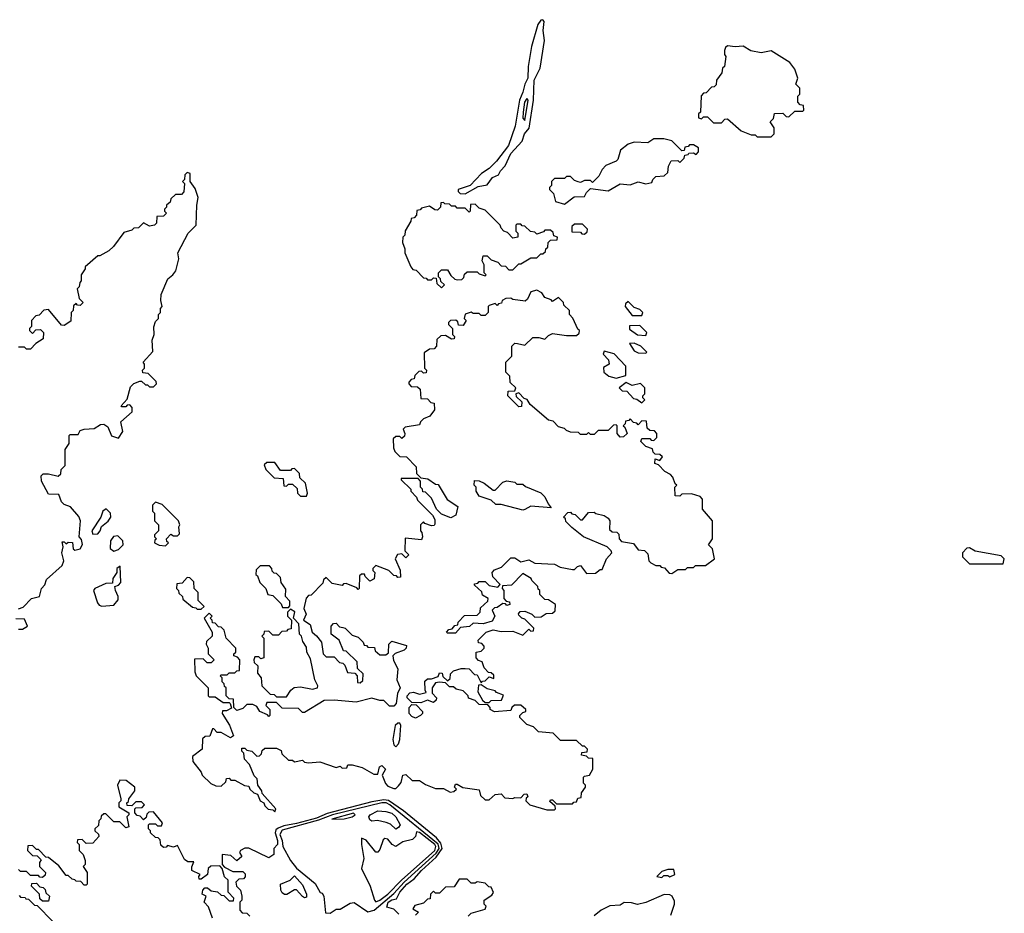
# Model space of a CAD drawing. Extents: x 2769579 to 2883812, y 684207 to 828660.
# Tile 279 of 505: x 2805201 to 2810160, y 792289 to 796790. Entities that reach past the tile are written whole.
import ezdxf

# ---------------------------------------------------------------- set-up
doc = ezdxf.new("R2010")
doc.units = 0

msp = doc.modelspace()

# ---------------------------------------------------------------- linework, layer by layer
at = {"layer": '0CON02XD'}
for points in [[(2807445, 795912.5), (2807510, 795950), (2807555, 795957.5), (2807582.5, 795995), (2807611.7, 796008.3), (2807621.7, 796028.3), (2807646, 796054), (2807674.2, 796115.8), (2807731.7, 796178.3), (2807744, 796215), (2807767.1, 796242.9), (2807787.8, 796385), (2807792.5, 796485), (2807822.5, 796545), (2807844.4, 796685), (2807838, 796735), (2807841.7, 796781.7), (2807835, 796790), (2807825, 796787.5), (2807811.2, 796765), (2807777.8, 796655), (2807761.4, 796555), (2807760, 796495), (2807744.2, 796465), (2807735.6, 796425), (2807718.1, 796385), (2807695.7, 796254.3), (2807662.9, 796157.1), (2807602.7, 796077.3), (2807565, 796040), (2807527.5, 796015), (2807470, 795955), (2807410, 795935), (2807410, 795925), (2807420, 795915), (2807445, 795912.5)], [(2808985, 796200), (2809000, 796215), (2809000, 796245), (2808980, 796275), (2808998.3, 796291.7), (2809001.7, 796318.3), (2809045, 796320), (2809061.7, 796301.7), (2809075, 796300), (2809105, 796330), (2809145, 796330), (2809150, 796335), (2809148.3, 796358.3), (2809131.7, 796361.7), (2809120, 796375), (2809120, 796405), (2809130, 796415), (2809130, 796445), (2809110, 796465), (2809120, 796495), (2809105, 796540), (2809080, 796575), (2808985, 796633.3), (2808935, 796623.3), (2808883, 796633), (2808845, 796656.7), (2808805, 796652.5), (2808765, 796657.5), (2808755, 796650), (2808750, 796635), (2808750, 796615), (2808757.5, 796605), (2808750, 796555), (2808740, 796545), (2808737, 796523), (2808710, 796485), (2808708.3, 796461.7), (2808698.3, 796451.7), (2808685, 796450), (2808658.3, 796421.7), (2808645, 796420), (2808633, 796407), (2808630, 796325), (2808620, 796315), (2808620, 796295), (2808635, 796290), (2808645, 796300), (2808665, 796300), (2808695, 796270), (2808735, 796270), (2808751.7, 796288.3), (2808765, 796290), (2808835, 796230), (2808885, 796210), (2808905, 796210), (2808915, 796200), (2808985, 796200)], [(2807745, 796282.5), (2807762.5, 796385), (2807755, 796392.5), (2807744, 796375), (2807736.7, 796325), (2807734.1, 796294.1), (2807745, 796282.5)], [(2807945, 795860), (2807993, 795897), (2808045, 795900), (2808055, 795920), (2808075, 795940), (2808165, 795927.5), (2808225, 795962.5), (2808275, 795957.5), (2808315, 795972.5), (2808355, 795962.5), (2808385, 795970), (2808390, 795985), (2808405, 796000), (2808447, 796003), (2808465, 796020), (2808468.3, 796051.7), (2808481.7, 796078.3), (2808515, 796080), (2808525, 796070), (2808548.3, 796091.7), (2808551.7, 796108.3), (2808568.3, 796111.7), (2808571.7, 796118.3), (2808595, 796120), (2808608.3, 796111.7), (2808620, 796125), (2808620, 796145), (2808595, 796160), (2808575, 796160), (2808568.3, 796151.7), (2808551.7, 796148.3), (2808548.3, 796131.7), (2808535, 796130), (2808485, 796180), (2808445, 796190), (2808395, 796190), (2808365, 796170), (2808295, 796172.5), (2808265, 796163.3), (2808226.4, 796133.6), (2808214.2, 796085.8), (2808205, 796076.7), (2808152.5, 796055), (2808133.9, 796036.1), (2808118.3, 796001.7), (2808085, 795970), (2808075, 795980), (2808045, 795980), (2808025, 795970), (2808013, 795973), (2807995, 795980), (2807975, 796000), (2807955, 796000), (2807945, 795990), (2807895, 795990), (2807880, 795975), (2807880, 795955), (2807870, 795945), (2807870, 795935), (2807890, 795915), (2807900, 795875), (2807945, 795860)], [(2805195, 793822.5), (2805218.3, 793831.7), (2805260, 793875), (2805300, 793885), (2805310, 793925), (2805327, 793943), (2805335, 793970), (2805415, 794040), (2805423.3, 794065), (2805413.3, 794105), (2805420, 794135), (2805415, 794160), (2805425, 794160), (2805435, 794150), (2805445, 794157.5), (2805466.2, 794156.2), (2805470, 794125), (2805478.3, 794118.3), (2805505.8, 794124.2), (2805517, 794147), (2805511.7, 794171.7), (2805500, 794185), (2805506.7, 794265), (2805498.3, 794288.3), (2805456.4, 794336.4), (2805425, 794347.5), (2805410.7, 794360.7), (2805398.3, 794398.3), (2805345, 794400), (2805310, 794465), (2805308.3, 794491.7), (2805318.3, 794501.7), (2805345, 794502.5), (2805395, 794490), (2805408.3, 794501.7), (2805410, 794525), (2805430, 794545), (2805430, 794625), (2805450, 794655), (2805450, 794695), (2805455, 794700), (2805495, 794700), (2805505, 794720), (2805525, 794727.5), (2805575, 794730), (2805608.3, 794751.7), (2805625, 794752.5), (2805645, 794740), (2805663.3, 794693.3), (2805698.3, 794681.7), (2805720, 794715), (2805710, 794765), (2805767.5, 794815), (2805767, 794837), (2805755, 794850), (2805741.7, 794848.3), (2805735, 794840), (2805715, 794840), (2805712.5, 794845), (2805741.7, 794878.3), (2805759.3, 794940.7), (2805775, 794957.5), (2805805, 794970), (2805815, 794970), (2805835, 794950), (2805845, 794950), (2805855, 794940), (2805875, 794940), (2805890, 794955), (2805888.3, 794968.3), (2805848.3, 795008.3), (2805821.7, 795011.7), (2805820, 795025), (2805830, 795035), (2805830, 795055), (2805822.5, 795065), (2805871.7, 795118.3), (2805867.5, 795175), (2805877.5, 795205), (2805876.4, 795243.6), (2805885, 795270), (2805900, 795285), (2805900, 795305), (2805910, 795315), (2805910, 795335), (2805917.5, 795345), (2805911.2, 795375), (2805913.6, 795406.4), (2805947.5, 795485), (2805972.5, 795505), (2805986.7, 795525), (2806002.5, 795585), (2805997.5, 795615), (2806050, 795715), (2806090, 795755), (2806092.5, 795855), (2806100, 795895), (2806085, 795940), (2806060, 795975), (2806060, 796015), (2806045, 796020), (2806031.7, 796008.3), (2806030, 795985), (2806020, 795975), (2806030, 795965), (2806027, 795923), (2806015, 795910), (2805985, 795910), (2805961.7, 795888.3), (2805958.3, 795871.7), (2805940, 795855), (2805940, 795845), (2805930, 795835), (2805930, 795825), (2805940, 795815), (2805925, 795800), (2805891.7, 795798.3), (2805890, 795765), (2805880, 795755), (2805855, 795750), (2805825, 795767.5), (2805798.3, 795741.7), (2805775, 795740), (2805765, 795730), (2805725, 795717.5), (2805673, 795647), (2805650, 795625), (2805605, 795600), (2805595, 795600), (2805530, 795545), (2805530, 795535), (2805510, 795505), (2805510, 795475), (2805503, 795467), (2805500, 795445), (2805490, 795435), (2805500, 795385), (2805520, 795365), (2805505, 795350), (2805491.7, 795351.7), (2805485, 795360), (2805471.7, 795348.3), (2805470, 795325), (2805460, 795315), (2805458.3, 795271.7), (2805425, 795250), (2805411.7, 795251.7), (2805345, 795330), (2805323, 795327), (2805298.3, 795301.7), (2805281.7, 795298.3), (2805260, 795275), (2805260, 795245), (2805250, 795235), (2805250, 795225), (2805265, 795210), (2805281.7, 795228.3), (2805305, 795230), (2805320, 795215), (2805318.3, 795181.7), (2805281.7, 795158.3), (2805255, 795130), (2805235, 795130), (2805225, 795140), (2805195, 795140)], [(2807325, 795440), (2807340, 795455), (2807321.7, 795471.7), (2807320, 795485), (2807310, 795495), (2807310, 795515), (2807325, 795530), (2807355, 795530), (2807371.7, 795501.7), (2807393, 795483), (2807405, 795480), (2807428.3, 795481.7), (2807438.3, 795491.7), (2807441.7, 795508.3), (2807455, 795520), (2807505, 795520), (2807515, 795510), (2807545, 795500), (2807550, 795505), (2807540, 795515), (2807540, 795555), (2807530, 795575), (2807535, 795600), (2807555, 795600), (2807575, 795580), (2807608.3, 795568.3), (2807625, 795550), (2807648.3, 795548.3), (2807665, 795530), (2807685, 795530), (2807715, 795560), (2807725, 795560), (2807775, 795590), (2807805, 795590), (2807825, 795610), (2807835, 795610), (2807848.3, 795621.7), (2807850, 795635), (2807860, 795645), (2807861.7, 795668.3), (2807875, 795680), (2807908.3, 795681.7), (2807910, 795695), (2807891.7, 795701.7), (2807888.3, 795718.3), (2807875, 795730), (2807845, 795730), (2807838.3, 795721.7), (2807805, 795710), (2807795, 795720), (2807773, 795723), (2807745, 795750), (2807731.7, 795751.7), (2807725, 795760), (2807705, 795760), (2807700, 795755), (2807700, 795725), (2807710, 795715), (2807710, 795695), (2807685, 795690), (2807658.3, 795718.3), (2807640, 795725), (2807625, 795740), (2807620, 795755), (2807545, 795830), (2807515, 795840), (2807495, 795860), (2807471.7, 795858.3), (2807470, 795825), (2807465, 795820), (2807445, 795840), (2807405, 795840), (2807395, 795850), (2807375, 795850), (2807365, 795860), (2807341.7, 795861.7), (2807335, 795870), (2807321.7, 795868.3), (2807320, 795845), (2807305, 795830), (2807291.7, 795831.7), (2807265, 795850), (2807225, 795840), (2807218.3, 795831.7), (2807201.7, 795828.3), (2807200, 795805), (2807188.3, 795791.7), (2807171.7, 795788.3), (2807170, 795775), (2807143, 795727), (2807140, 795705), (2807130, 795695), (2807128.3, 795668.3), (2807140, 795635), (2807140, 795615), (2807170, 795545), (2807181.7, 795531.7), (2807198.3, 795528.3), (2807235, 795490), (2807248.3, 795488.3), (2807255, 795480), (2807275, 795480), (2807285, 795490), (2807298.3, 795488.3), (2807301.7, 795461.7), (2807325, 795440)], [(2808045, 795710), (2808058.3, 795721.7), (2808060, 795735), (2808035, 795760), (2807995, 795760), (2807981.7, 795748.3), (2807981.7, 795721.7), (2808025, 795720), (2808031.7, 795711.7), (2808045, 795710)], [(2807708.3, 795158.3), (2807745, 795150), (2807785, 795190), (2807815, 795190), (2807845, 795180), (2807865, 795200), (2807885, 795210), (2807955, 795200), (2808005, 795200), (2808018.3, 795211.7), (2808020, 795225), (2808011.7, 795231.7), (2807987, 795287), (2807970, 795305), (2807970, 795325), (2807941.7, 795351.7), (2807940, 795365), (2807915, 795390), (2807885, 795370), (2807878.3, 795378.3), (2807845, 795390), (2807830, 795415), (2807805, 795427.5), (2807775, 795420), (2807758.3, 795381.7), (2807747.5, 795372.5), (2807685, 795380), (2807675, 795387.5), (2807650, 795385), (2807630, 795375), (2807628.3, 795361.7), (2807611.7, 795358.3), (2807605, 795350), (2807595, 795360), (2807565, 795350), (2807560, 795345), (2807560, 795315), (2807545, 795300), (2807525, 795300), (2807515, 795310), (2807485, 795310), (2807475, 795317.5), (2807445, 795307.5), (2807440, 795285), (2807450, 795275), (2807435, 795250), (2807411.7, 795251.7), (2807408.3, 795268.3), (2807397, 795277), (2807370, 795275), (2807360, 795265), (2807360, 795255), (2807380, 795235), (2807380, 795205), (2807390, 795195), (2807388.3, 795181.7), (2807375, 795180), (2807345, 795200), (2807321.7, 795198.3), (2807301.7, 795178.3), (2807300, 795145), (2807288.3, 795131.7), (2807265, 795130), (2807238.3, 795111.7), (2807240, 795035), (2807250, 795025), (2807248.3, 795011.7), (2807235, 795010), (2807225, 795020), (2807211.7, 795018.3), (2807191.7, 794998.3), (2807188.3, 794981.7), (2807171.7, 794978.3), (2807160, 794965), (2807160, 794955), (2807171.7, 794941.7), (2807205, 794940), (2807218.3, 794928.3), (2807221.7, 794881.7), (2807255, 794880), (2807271.7, 794861.7), (2807288.3, 794858.3), (2807290, 794825), (2807266.4, 794793.6), (2807235, 794780), (2807220, 794765), (2807215, 794750), (2807143, 794737), (2807131.7, 794728.3), (2807140, 794705), (2807138.3, 794691.7), (2807125, 794680), (2807115, 794690), (2807095, 794690), (2807081.7, 794678.3), (2807083, 794633), (2807090, 794615), (2807115, 794590), (2807148.3, 794588.3), (2807198.3, 794538.3), (2807200, 794505), (2807221.7, 794481.7), (2807257, 794477), (2807295, 794450), (2807308.3, 794448.3), (2807353.6, 794373.6), (2807408.3, 794338.3), (2807397.5, 794295), (2807371.7, 794281.7), (2807325, 794300), (2807300, 794325), (2807275, 794380), (2807245, 794410), (2807231.7, 794411.7), (2807230, 794425), (2807220, 794435), (2807220, 794465), (2807208.3, 794478.3), (2807121.7, 794478.3), (2807121.7, 794471.7), (2807170, 794425), (2807170, 794415), (2807200, 794385), (2807205, 794370), (2807280, 794295), (2807291.7, 794271.7), (2807291.7, 794248.3), (2807288.3, 794241.7), (2807275, 794240), (2807241.7, 794251.7), (2807235, 794260), (2807220, 794245), (2807220, 794215), (2807227, 794207), (2807230, 794185), (2807225, 794170), (2807141.7, 794178.3), (2807140, 794115), (2807160, 794095), (2807145, 794080), (2807125, 794100), (2807103, 794097), (2807092.5, 794075), (2807117, 794017), (2807118.3, 793981.7), (2807105, 793980), (2807098.3, 793988.3), (2807085, 793990), (2807060, 794015), (2806995, 794040), (2806980, 794025), (2806980, 794015), (2806990, 794005), (2806986.7, 793973.3), (2806965, 793962.5), (2806940, 793985), (2806937, 793997), (2806922.5, 793997.5), (2806911.7, 793988.3), (2806910, 793925), (2806905, 793920), (2806898.3, 793928.3), (2806845, 793950), (2806831.7, 793948.3), (2806825, 793940), (2806775, 793950), (2806745, 793980), (2806731.7, 793968.3), (2806728.3, 793951.7), (2806668.3, 793891.7), (2806655, 793890), (2806643, 793877), (2806632.5, 793825), (2806644, 793795), (2806630, 793765), (2806663.9, 793743.9), (2806673.3, 793705), (2806696.4, 793686.4), (2806720, 793655), (2806730, 793595), (2806745, 793580), (2806785, 793580), (2806811.7, 793551.7), (2806828.3, 793548.3), (2806838.3, 793538.3), (2806851.7, 793501.7), (2806888.3, 793498.3), (2806900, 793485), (2806901.7, 793451.7), (2806915, 793450), (2806928.3, 793461.7), (2806930, 793495), (2806901.7, 793521.7), (2806900, 793555), (2806845, 793610), (2806831.7, 793611.7), (2806810, 793665), (2806770, 793695), (2806770, 793735), (2806781.7, 793748.3), (2806795, 793750), (2806811.7, 793731.7), (2806828.3, 793728.3), (2806840, 793725), (2806875, 793690), (2806905, 793680), (2806930, 793655), (2806935, 793640), (2806948.3, 793638.3), (2806955, 793630), (2806988.3, 793628.3), (2806991.7, 793611.7), (2807015, 793590), (2807045, 793590), (2807058.3, 793601.7), (2807060, 793645), (2807075, 793660), (2807148.3, 793638.3), (2807147.5, 793625), (2807136.7, 793615), (2807092.5, 793597.5), (2807080, 793585), (2807083, 793563), (2807105, 793520), (2807100, 793465), (2807116.7, 793425), (2807103.6, 793396.4), (2807096.7, 793345), (2807085, 793332.5), (2807063, 793333), (2807035, 793360), (2807015, 793360), (2806975, 793372.5), (2806895, 793352.5), (2806785, 793362.5), (2806735, 793360), (2806635, 793300), (2806625, 793300), (2806605, 793320), (2806523, 793323), (2806495, 793350), (2806445, 793350), (2806440, 793335), (2806460, 793315), (2806460, 793285), (2806455, 793280), (2806448.3, 793288.3), (2806410, 793305), (2806395, 793330), (2806375, 793340), (2806345, 793340), (2806325, 793320), (2806295, 793310), (2806280, 793325), (2806278.3, 793368.3), (2806255, 793370), (2806240, 793385), (2806240, 793425), (2806231.7, 793431.7), (2806230, 793445), (2806220, 793455), (2806220, 793475), (2806210, 793485), (2806215, 793490), (2806245, 793490), (2806255, 793500), (2806285, 793500), (2806295, 793510), (2806308.3, 793511.7), (2806310, 793565), (2806298.3, 793578.3), (2806280, 793585), (2806280, 793595), (2806290, 793605), (2806290, 793625), (2806240, 793675), (2806230, 793715), (2806215, 793730), (2806201.7, 793731.7), (2806185, 793750), (2806171.7, 793751.7), (2806170, 793765), (2806160, 793775), (2806170, 793785), (2806155, 793800), (2806130, 793775), (2806170, 793705), (2806170, 793685), (2806141.7, 793658.3), (2806140, 793645), (2806150, 793625), (2806150, 793595), (2806180, 793565), (2806165, 793550), (2806145, 793550), (2806125, 793570), (2806081.7, 793568.3), (2806082.5, 793505), (2806090, 793485), (2806150, 793425), (2806150, 793385), (2806155, 793380), (2806185, 793380), (2806225, 793350), (2806255, 793350), (2806260, 793345), (2806268.3, 793321.7), (2806241.7, 793308.3), (2806221.7, 793308.3), (2806220, 793295), (2806257, 793237), (2806277, 793183), (2806263, 793173), (2806215, 793200), (2806195, 793200), (2806178.3, 793218.3), (2806171.7, 793218.3), (2806158.3, 793181.7), (2806135, 793180), (2806121.7, 793168.3), (2806120, 793115), (2806071.7, 793078.3), (2806073, 793053), (2806115, 793000), (2806120, 792985), (2806163, 792943), (2806188.3, 792931.7), (2806215, 792930), (2806238.3, 792951.7), (2806241.7, 792968.3), (2806255, 792970), (2806265, 792960), (2806285, 792960), (2806333, 792933), (2806355, 792930), (2806360, 792915), (2806380, 792895), (2806398.3, 792888.3), (2806412.5, 792855), (2806430, 792845), (2806435, 792830), (2806453, 792813), (2806475, 792810), (2806485, 792800)], [(2808335, 795300), (2808340, 795315), (2808325, 795330), (2808295, 795340), (2808265, 795370), (2808251.7, 795358.3), (2808250, 795345), (2808285, 795300), (2808335, 795300)], [(2808355, 795200), (2808360, 795215), (2808325, 795250), (2808271.7, 795248.3), (2808271.7, 795231.7), (2808313, 795203), (2808355, 795200)], [(2806485, 792800), (2806490, 792815), (2806421.7, 792891.7), (2806420, 792905), (2806400, 792935), (2806397, 792967), (2806381.7, 792981.7), (2806358.3, 793038.3), (2806332.5, 793065), (2806330, 793095), (2806320, 793105), (2806320, 793120), (2806335, 793120), (2806345, 793110), (2806370, 793105), (2806395, 793080), (2806408.3, 793081.7), (2806418.3, 793091.7), (2806421.7, 793108.3), (2806435, 793120), (2806495, 793120), (2806518.3, 793108.3), (2806521.7, 793091.7), (2806555, 793060), (2806575, 793060), (2806585, 793052.5), (2806625, 793060), (2806635, 793050), (2806655, 793047.5), (2806711.7, 793051.7), (2806795, 793022.5), (2806815, 793030), (2806825, 793020), (2806848.3, 793021.7), (2806853, 793037), (2806875, 793037.5), (2806925, 793022.5), (2806985, 792990), (2807005, 792990), (2807013.8, 793026.2), (2807025, 793033.3), (2807043.8, 793015), (2807026.2, 792985), (2807043, 792943), (2807055, 792930), (2807085, 792917.5), (2807095, 792917.5), (2807109.3, 792930.7), (2807121.7, 792948.3), (2807130, 792985), (2807145, 792987.5), (2807178.3, 792958.3), (2807215, 792957.5), (2807245, 792937.5), (2807295, 792916.7), (2807335, 792917.5), (2807368.3, 792898.3), (2807387, 792903), (2807400, 792915), (2807390, 792925), (2807395, 792940), (2807405, 792940), (2807433, 792923), (2807515, 792910), (2807521.7, 792881.7), (2807545, 792860), (2807565, 792860), (2807595, 792887.5), (2807625, 792890), (2807645, 792870), (2807685, 792867.5), (2807695, 792872.5), (2807725, 792870), (2807741.7, 792888.3), (2807755, 792890), (2807760, 792875), (2807751.7, 792868.3), (2807750, 792855), (2807770, 792835), (2807855, 792810), (2807895, 792810), (2807900, 792815), (2807898.3, 792828.3), (2807871.7, 792851.7), (2807875, 792860), (2807885, 792860), (2807905, 792840), (2807985, 792840), (2807991.7, 792848.3), (2808005, 792850), (2808011.7, 792868.3), (2808028.3, 792871.7), (2808030, 792895), (2808050, 792925), (2808050, 792935), (2808040, 792945), (2808040, 792975), (2808045, 792980), (2808070, 792985), (2808087.5, 793015), (2808088.3, 793068.3), (2808065, 793070), (2808055, 793080), (2808030, 793085), (2808031.7, 793098.3), (2808058.3, 793101.7), (2808060, 793115), (2808045, 793130), (2808035, 793130), (2808005, 793160), (2807925, 793160), (2807887, 793197), (2807813, 793203), (2807788.3, 793228.3), (2807755, 793240), (2807720, 793275), (2807720, 793285), (2807735, 793300), (2807750, 793305), (2807750, 793315), (2807725, 793337.5), (2807693, 793337), (2807680, 793325), (2807675, 793310), (2807593, 793303), (2807570, 793315), (2807570, 793325), (2807558.3, 793338.3), (2807515, 793340), (2807495, 793360), (2807461.7, 793371.7), (2807460, 793385), (2807435, 793410), (2807398.3, 793418.3), (2807385, 793430), (2807365, 793430), (2807345, 793450), (2807315, 793452.5), (2807295, 793450), (2807277.5, 793425), (2807278.3, 793398.3), (2807300, 793375), (2807298.3, 793361.7), (2807285, 793350), (2807255, 793362.5), (2807221.7, 793348.3), (2807175, 793350), (2807152.5, 793375), (2807152.5, 793385), (2807165, 793400), (2807185, 793402.5), (2807215, 793392.5), (2807248.3, 793401.7), (2807242.5, 793412.5), (2807241.7, 793458.3), (2807255, 793470), (2807275, 793470), (2807308.3, 793481.7), (2807315, 793500), (2807328.3, 793498.3), (2807331.7, 793481.7), (2807355, 793460), (2807368.3, 793471.7), (2807370, 793495), (2807385, 793510), (2807425, 793522.5), (2807445, 793522.5), (2807465, 793520), (2807491.7, 793491.7), (2807505, 793490), (2807525, 793450), (2807531.7, 793458.3), (2807545, 793460), (2807565, 793480), (2807588.3, 793471.7), (2807588.3, 793488.3), (2807575, 793500), (2807561.7, 793501.7), (2807540, 793525), (2807530, 793555), (2807511.7, 793561.7), (2807500, 793575), (2807500, 793605), (2807525, 793610), (2807540, 793625), (2807540, 793635), (2807528.3, 793648.3), (2807511.7, 793651.7), (2807510, 793665), (2807550, 793705), (2807585, 793717.5), (2807625, 793707.5), (2807685, 793710), (2807735, 793690), (2807765, 793720), (2807775, 793710), (2807788.3, 793711.7), (2807790, 793725), (2807745, 793770), (2807730, 793775), (2807715, 793790), (2807713, 793797), (2807721.7, 793808.3), (2807745, 793810), (2807780, 793795), (2807795, 793780), (2807827, 793783), (2807851.7, 793798.3), (2807885, 793800), (2807898.3, 793811.7), (2807900, 793845), (2807865, 793867.5), (2807845, 793870), (2807820, 793895), (2807820, 793915), (2807811.7, 793921.7), (2807810, 793935), (2807780, 793965), (2807777.5, 793975), (2807735, 794000), (2807678.3, 793941.7), (2807631.7, 793938.3), (2807630, 793925), (2807640, 793915), (2807640, 793875), (2807651.7, 793861.7), (2807668.3, 793858.3), (2807670, 793845), (2807655, 793840), (2807648.3, 793848.3), (2807635, 793850), (2807605, 793830), (2807591.7, 793828.3), (2807580, 793815), (2807593.3, 793785), (2807580, 793760), (2807535, 793747.5), (2807485, 793750), (2807467, 793733), (2807421.7, 793728.3), (2807395, 793700), (2807355, 793700), (2807350, 793705), (2807361.7, 793718.3), (2807378.3, 793721.7), (2807391.7, 793738.3), (2807408.3, 793741.7), (2807410, 793755), (2807441.7, 793788.3), (2807505, 793790), (2807520, 793805), (2807521.7, 793828.3), (2807558.3, 793861.7), (2807560, 793875), (2807531.7, 793891.7), (2807528.3, 793908.3), (2807491.7, 793941.7), (2807491.7, 793948.3), (2807508.3, 793951.7), (2807515, 793960), (2807545, 793960), (2807565, 793940), (2807608.3, 793931.7), (2807620, 793945), (2807583, 793983), (2807580, 794005), (2807591.7, 794018.3), (2807628.3, 794031.7), (2807675, 794080), (2807695, 794080), (2807725, 794060), (2807765, 794070), (2807795, 794052.5), (2807895, 794047.5), (2807923, 794033), (2807985, 794020), (2807995, 794020), (2808010, 794035), (2808025, 794040), (2808055, 794000), (2808101.7, 794001.7), (2808125, 794020), (2808135, 794020), (2808156.7, 794075), (2808182.5, 794105), (2808180, 794115), (2808160, 794135), (2808040, 794185), (2807981.7, 794231.7), (2807951.7, 794261.7), (2807950, 794275), (2807940, 794285), (2807961.7, 794308.3), (2807975, 794310), (2807981.7, 794301.7), (2807998.3, 794298.3), (2808025, 794270), (2808035, 794270), (2808065, 794307.5), (2808095, 794310), (2808103, 794303), (2808145, 794292.5), (2808165, 794280), (2808172.5, 794265), (2808171.7, 794221.7), (2808185, 794210), (2808208.3, 794208.3), (2808218.3, 794198.3), (2808220, 794175), (2808231.7, 794161.7), (2808291.7, 794151.7), (2808315, 794120), (2808347, 794117), (2808365, 794100), (2808370, 794065), (2808380, 794055), (2808405, 794040), (2808425, 794040), (2808431.7, 794031.7), (2808448.3, 794028.3), (2808471.7, 794001.7), (2808485, 794000), (2808515, 794020), (2808555, 794020), (2808565, 794030), (2808595, 794030), (2808605, 794040), (2808655, 794040), (2808700, 794075), (2808690, 794125), (2808670, 794145), (2808690, 794175), (2808690, 794265), (2808640, 794325), (2808640, 794375), (2808628.3, 794388.3), (2808585, 794402.5), (2808535, 794400), (2808525, 794390), (2808501.7, 794391.7), (2808500, 794435), (2808510, 794445), (2808501.7, 794451.7), (2808490, 794485), (2808479.3, 794499.3), (2808450, 794515), (2808418.3, 794548.3), (2808400, 794555), (2808401.7, 794578.3), (2808425, 794570), (2808438.3, 794588.3), (2808425, 794600), (2808401.7, 794601.7), (2808391.7, 794611.7), (2808388.3, 794628.3), (2808355, 794640), (2808330, 794665), (2808335, 794680), (2808375, 794680), (2808381.7, 794671.7), (2808395, 794670), (2808410, 794685), (2808410, 794705), (2808398.3, 794718.3), (2808375, 794720), (2808361.7, 794731.7), (2808358.3, 794768.3), (2808335, 794770), (2808315, 794750), (2808308.3, 794758.3), (2808291.7, 794761.7), (2808275, 794780), (2808268.3, 794771.7), (2808251.7, 794768.3), (2808250, 794755), (2808240, 794745), (2808248.3, 794738.3), (2808260, 794705), (2808241.7, 794688.3), (2808225, 794687.5), (2808210, 794705), (2808210, 794745), (2808205, 794750), (2808191.7, 794748.3), (2808165, 794720), (2808115, 794720), (2808095, 794700), (2808075, 794700), (2808065, 794710), (2808055, 794700), (2808025, 794700), (2808015, 794710), (2807975, 794712.5), (2807955, 794720), (2807945, 794730), (2807915, 794740), (2807887, 794767), (2807865, 794772.5), (2807771.7, 794851.7), (2807756.4, 794876.4), (2807741.7, 794881.7), (2807715, 794910), (2807700, 794905), (2807701.7, 794891.7), (2807730, 794865), (2807728.3, 794841.7), (2807715, 794840), (2807660, 794895), (2807661.7, 794918.3), (2807695, 794920), (2807700, 794935), (2807671.7, 794961.7), (2807670, 794995), (2807650, 795015), (2807650, 795065), (2807680, 795095), (2807680, 795145), (2807695, 795160), (2807708.3, 795158.3)], [(2808355, 795110), (2808360, 795115), (2808330, 795145), (2808295, 795160), (2808271.7, 795158.3), (2808295, 795122.5), (2808315, 795112.5), (2808355, 795110)], [(2808205, 794984), (2808253, 794997), (2808253.3, 795045), (2808195, 795107.5), (2808145, 795120), (2808140, 795105), (2808167, 795077), (2808170, 795055), (2808141.7, 795038.3), (2808142.5, 795015), (2808167.5, 794995), (2808205, 794984)], [(2808335, 794860), (2808350, 794875), (2808340, 794885), (2808340, 794895), (2808350, 794905), (2808350, 794935), (2808327, 794957), (2808285, 794947.5), (2808255, 794962.5), (2808220, 794935), (2808235, 794920), (2808258.3, 794918.3), (2808291.7, 794881.7), (2808308.3, 794878.3), (2808335, 794860)], [(2806645, 794390), (2806650, 794405), (2806640, 794455), (2806611.7, 794481.7), (2806610, 794505), (2806585, 794530), (2806571.7, 794528.3), (2806565, 794520), (2806515, 794520), (2806485, 794560), (2806445, 794560), (2806431.7, 794548.3), (2806440, 794525), (2806481.7, 794481.7), (2806528.3, 794478.3), (2806531.7, 794441.7), (2806545, 794440), (2806555, 794450), (2806575, 794450), (2806598.3, 794428.3), (2806600, 794405), (2806615, 794390), (2806645, 794390)], [(2807735, 794320), (2807625, 794347.5), (2807598.3, 794348.3), (2807575, 794370), (2807515, 794390), (2807500, 794415), (2807500, 794435), (2807490, 794445), (2807491.7, 794468.3), (2807515, 794467.5), (2807540, 794455), (2807585, 794420), (2807595, 794420), (2807635, 794460), (2807655, 794467.5), (2807695, 794460), (2807705, 794450), (2807735, 794450), (2807748.3, 794438.3), (2807826.1, 794406.1), (2807846.1, 794386.1), (2807861.7, 794351.7), (2807878.3, 794331.7), (2807775, 794340), (2807745, 794322.5), (2807735, 794320)], [(2805935, 794140), (2805950, 794155), (2805941.7, 794161.7), (2805940, 794175), (2805961.7, 794198.3), (2805975, 794190), (2805995, 794190), (2806005, 794200), (2806002.5, 794235), (2806007.5, 794245), (2806000, 794265), (2805918.3, 794348.3), (2805885, 794360), (2805870, 794345), (2805870, 794315), (2805880, 794305), (2805880, 794265), (2805900, 794245), (2805900, 794215), (2805880, 794195), (2805880, 794185), (2805890, 794175), (2805881.7, 794168.3), (2805880, 794155), (2805903, 794143), (2805935, 794140)], [(2805568.3, 794198.3), (2805595, 794200), (2805606.2, 794215), (2805612, 794238), (2805645.9, 794264.1), (2805660, 794285), (2805657.5, 794305), (2805635.8, 794325.8), (2805618.8, 794315), (2805608.8, 794285), (2805563.3, 794215), (2805568.3, 794198.3)], [(2805675, 794113.3), (2805698.3, 794121.7), (2805722.5, 794145), (2805720, 794165), (2805695, 794190), (2805673.1, 794186.9), (2805657.5, 794165), (2805656.7, 794126.7), (2805675, 794113.3)], [(2810155, 794050), (2810160, 794075), (2810145, 794090), (2810013, 794113), (2809985, 794130), (2809971.7, 794128.3), (2809950, 794105), (2809950, 794085), (2809985, 794050), (2810155, 794050)], [(2805615, 793836.2), (2805675, 793841.2), (2805697, 793867), (2805697.5, 793885), (2805682.5, 793915), (2805680, 793935), (2805698.3, 793941.7), (2805710, 793955), (2805707.5, 794037.5), (2805690, 794025), (2805690, 794005), (2805670, 793975), (2805668.3, 793951.7), (2805635, 793950), (2805580, 793925), (2805572.5, 793915), (2805592, 793852), (2805601.7, 793841.7), (2805615, 793836.2)], [(2806555, 793830), (2806561.7, 793838.3), (2806561.7, 793861.7), (2806540, 793885), (2806541.7, 793921.7), (2806517.5, 793955), (2806515, 793980), (2806495, 794000), (2806481.7, 794001.7), (2806471.7, 794011.7), (2806470, 794025), (2806458.3, 794038.3), (2806411.7, 794038.3), (2806391.7, 794018.3), (2806390, 793995), (2806398.3, 793988.3), (2806410, 793955), (2806440, 793925), (2806450, 793895), (2806475, 793890), (2806518.3, 793848.3), (2806525, 793830), (2806555, 793830)], [(2806115, 793820), (2806130, 793835), (2806100, 793865), (2806100, 793905), (2806080, 793925), (2806078.3, 793958.3), (2806058.3, 793978.3), (2806045, 793980), (2806018.3, 793951.7), (2805991.7, 793948.3), (2805990, 793925), (2806000, 793915), (2806001.7, 793901.7), (2806020, 793885), (2806021.7, 793871.7), (2806071.7, 793831.7), (2806088.3, 793828.3), (2806095, 793820), (2806115, 793820)], [(2806545, 793380), (2806566.7, 793413.3), (2806583, 793427), (2806615, 793428.8), (2806675, 793417.5), (2806700, 793425), (2806702.5, 793435), (2806687.5, 793465), (2806665, 793570), (2806646.7, 793605), (2806645, 793630), (2806627.5, 793657.5), (2806620, 793685), (2806610, 793695), (2806607.5, 793747.5), (2806580, 793775), (2806587, 793807), (2806565, 793820), (2806550, 793805), (2806550, 793785), (2806570, 793765), (2806568.3, 793721.7), (2806551.7, 793718.3), (2806545, 793710), (2806521.7, 793708.3), (2806505, 793690), (2806475, 793690), (2806455, 793710), (2806431.7, 793708.3), (2806430, 793695), (2806420, 793685), (2806430, 793675), (2806430, 793575), (2806415, 793570), (2806405, 793580), (2806385, 793580), (2806380, 793565), (2806381.7, 793551.7), (2806400, 793535), (2806398.3, 793498.3), (2806417.5, 793475), (2806420, 793435), (2806463, 793393), (2806481.7, 793391.7), (2806495, 793380), (2806545, 793380)], [(2805195, 793720), (2805215, 793720), (2805240, 793735), (2805225, 793770), (2805181.7, 793771.7)], [(2807565, 793350), (2807575, 793360), (2807627, 793363), (2807637, 793387), (2807601.7, 793401.7), (2807595, 793410), (2807555, 793420), (2807525, 793440), (2807511.7, 793438.3), (2807507.5, 793405), (2807531.7, 793361.7), (2807545, 793350), (2807565, 793350)], [(2807195, 793272.5), (2807175, 793280), (2807162.5, 793295), (2807162.5, 793325), (2807175, 793340), (2807198.3, 793338.3), (2807230, 793305), (2807230, 793295), (2807220, 793285), (2807195, 793272.5)], [(2807095, 793126.7), (2807108.3, 793141.7), (2807116, 793165), (2807120, 793235), (2807115, 793246.2), (2807105, 793246), (2807092.5, 793235), (2807080.8, 793165), (2807085, 793137.5), (2807095, 793126.7)], [(2806172.5, 792265), (2806151.7, 792321.7), (2806130, 792345), (2806140, 792375), (2806120, 792385), (2806122.5, 792405), (2806133, 792417), (2806147, 792417), (2806165, 792402.5), (2806196.4, 792396.4), (2806215, 792380), (2806228.3, 792378.3), (2806255, 792352.5), (2806278.3, 792351.7), (2806280, 792365), (2806250, 792395), (2806250, 792455), (2806233, 792473), (2806220, 792515), (2806208.3, 792528.3), (2806163, 792527), (2806150, 792515), (2806146.4, 792483.6), (2806115, 792460), (2806105, 792460), (2806102.5, 792475), (2806110, 792485), (2806067.5, 792505), (2806067, 792523), (2806078.3, 792548.3), (2806048.3, 792548.3), (2806030.7, 792560.7), (2805995, 792630), (2805975, 792622.5), (2805945, 792630), (2805938.3, 792621.7), (2805925, 792620), (2805911.7, 792631.7), (2805908.3, 792658.3), (2805898.3, 792668.3), (2805885, 792670), (2805860, 792695), (2805860, 792705), (2805850, 792715), (2805850, 792735), (2805855, 792740), (2805885, 792740), (2805895, 792730), (2805915, 792730), (2805920, 792745), (2805875, 792800), (2805851.7, 792798.3), (2805841.7, 792788.3), (2805838.3, 792771.7), (2805825, 792760), (2805808.3, 792778.3), (2805791.7, 792781.7), (2805780, 792795), (2805780, 792815), (2805785, 792820), (2805818.3, 792821.7), (2805830, 792835), (2805815, 792850), (2805785, 792850), (2805765, 792830), (2805741.7, 792831.7), (2805740, 792845), (2805748.3, 792851.7), (2805750, 792865), (2805780, 792905), (2805780, 792925), (2805737, 792957), (2805705, 792960), (2805692.5, 792935), (2805710, 792865), (2805710, 792855), (2805700, 792845), (2805700, 792825), (2805750, 792795), (2805750, 792785), (2805740, 792775), (2805750, 792725), (2805735, 792720), (2805705, 792750), (2805675, 792750), (2805635, 792790), (2805625, 792790), (2805611.7, 792778.3), (2805610, 792765), (2805600, 792755), (2805598.3, 792731.7), (2805580, 792715), (2805580, 792705), (2805598.3, 792688.3), (2805600, 792675), (2805568.3, 792641.7), (2805535, 792640), (2805515, 792660), (2805491.7, 792658.3), (2805490, 792645), (2805500, 792635), (2805500, 792605), (2805520, 792585), (2805530, 792555), (2805530, 792535), (2805520, 792525), (2805540, 792495), (2805540, 792435), (2805535, 792430), (2805525, 792430), (2805508.3, 792448.3), (2805485, 792450), (2805478.3, 792458.3), (2805465, 792460), (2805445, 792480), (2805435, 792480), (2805398.3, 792528.3), (2805345, 792570), (2805331.7, 792571.7), (2805295, 792610), (2805285, 792610), (2805265, 792630), (2805241.7, 792628.3), (2805240, 792605), (2805265, 792580), (2805288.3, 792578.3), (2805308.3, 792558.3), (2805300, 792545), (2805300, 792525), (2805330, 792495), (2805328.3, 792481.7), (2805315, 792470), (2805301.7, 792471.7), (2805295, 792480), (2805255, 792480), (2805235, 792500), (2805205, 792500), (2805195, 792510)], [(2807110, 792285), (2807085, 792310), (2807050, 792320), (2807056.2, 792345), (2807075, 792357.5), (2807098.3, 792361.7), (2807116.2, 792395), (2807151.4, 792435), (2807187.9, 792462.1), (2807224.5, 792505), (2807297.8, 792572.2), (2807328.8, 792615), (2807322.1, 792642.1), (2807299.5, 792669.5), (2807134.3, 792805), (2807057.8, 792857.8), (2807035, 792860), (2806975, 792849.6), (2806749.1, 792790.9), (2806695, 792768.5), (2806595, 792740.4), (2806530.4, 792729.6), (2806502.1, 792717.9), (2806491.2, 792708.8), (2806487.5, 792695), (2806500, 792655), (2806500, 792635), (2806480, 792615), (2806480, 792585), (2806455, 792567.5), (2806355, 792617.5), (2806335, 792616.7), (2806312.5, 792605), (2806307.5, 792595), (2806320, 792575), (2806295, 792552.5), (2806265, 792580), (2806220, 792585), (2806220, 792535), (2806231.7, 792521.7), (2806275, 792500), (2806325, 792500), (2806337, 792487), (2806337, 792473), (2806328.3, 792461.7), (2806305, 792460), (2806290, 792445), (2806292.5, 792425), (2806312.5, 792405), (2806320, 792375), (2806320, 792355), (2806310, 792345), (2806310, 792305), (2806321.7, 792291.7), (2806345, 792290), (2806360, 792275)], [(2806765, 792290), (2806795, 792310), (2806815, 792310), (2806865, 792340), (2806885, 792342.5), (2806955, 792297.1), (2806985.3, 792304.7), (2807085, 792388.9), (2807137.8, 792445), (2807298.3, 792591.7), (2807313.9, 792615), (2807307.8, 792637.8), (2807065, 792835.5), (2807045.8, 792845.8), (2807025, 792845.9), (2806776.2, 792785), (2806705, 792757.5), (2806522.4, 792707.6), (2806511.8, 792685), (2806523.5, 792655), (2806526.7, 792625), (2806564.5, 792555), (2806595, 792515.7), (2806689.3, 792439.3), (2806713.3, 792393.3), (2806725, 792390), (2806732.5, 792375), (2806741.7, 792291.7), (2806765, 792290)], [(2807095, 792712.5), (2807068.3, 792738.3), (2807046.4, 792746.4), (2807003, 792757), (2806975, 792752.5), (2806965, 792760), (2806960, 792775), (2806966.7, 792785), (2807005, 792805.7), (2807045, 792802.5), (2807075, 792792.5), (2807095.6, 792775.6), (2807116.7, 792735), (2807109.3, 792720.7), (2807095, 792712.5)], [(2806773, 792763), (2806835, 792764.2), (2806875.7, 792774.3), (2806890, 792785), (2806882.5, 792792.5), (2806773, 792763)], [(2806995, 792347.5), (2807015, 792354.3), (2807055.6, 792385), (2807124.5, 792455.5), (2807292.2, 792605), (2807297.5, 792625), (2807291.9, 792635), (2807215, 792695.6), (2807200, 792700), (2807194.2, 792675), (2807179.5, 792660.5), (2807131.2, 792648.8), (2807095, 792626), (2807076.7, 792635), (2807055, 792662.5), (2807040, 792665), (2807031.7, 792658.3), (2807015, 792610), (2807005, 792597.5), (2806995, 792597.5), (2806945, 792656.7), (2806923, 792667), (2806922, 792635), (2806934.3, 792565), (2806922.5, 792515), (2806966.2, 792425), (2806987.5, 792355), (2806995, 792347.5)], [(2808435, 792470), (2808445, 792480), (2808465, 792480), (2808475, 792472.5), (2808500, 792485), (2808495, 792510), (2808465, 792510), (2808435, 792500), (2808410, 792475), (2808435, 792470)], [(2806635, 792367.5), (2806625, 792373.8), (2806595, 792407.5), (2806585, 792407.5), (2806545.8, 792384.2), (2806534.1, 792384.1), (2806521.9, 792391.9), (2806516, 792405), (2806513.8, 792436.2), (2806562.5, 792455), (2806585, 792477.5), (2806625, 792432.5), (2806646, 792385), (2806645, 792370), (2806635, 792367.5)], [(2807460, 792275), (2807475, 792290), (2807545, 792310), (2807550, 792325), (2807540, 792335), (2807540, 792355), (2807579.3, 792380.7), (2807586.4, 792393.6), (2807575, 792420), (2807563, 792423), (2807545, 792440), (2807505, 792447.5), (2807495, 792440), (2807475, 792440), (2807455, 792460), (2807415, 792460), (2807388.3, 792421.7), (2807345, 792420), (2807315, 792390), (2807295, 792390), (2807285, 792400), (2807270, 792385), (2807268.3, 792361.7), (2807255, 792360), (2807235, 792340), (2807191.7, 792328.3), (2807181.7, 792311.7), (2807210, 792295), (2807195, 792280)], [(2805345, 792350), (2805315, 792350), (2805301.7, 792361.7), (2805300, 792385), (2805260, 792425), (2805261.7, 792438.3), (2805285, 792440), (2805301.7, 792421.7), (2805318.3, 792418.3), (2805328.3, 792408.3), (2805331.7, 792391.7), (2805350, 792375), (2805345, 792350)], [(2805198.3, 792378.3), (2805205, 792370), (2805228.3, 792368.3), (2805231.7, 792361.7), (2805245, 792360), (2805275, 792330), (2805288.3, 792328.3), (2805368.3, 792248.3)], [(2808480.3, 792279.7), (2808498.8, 792335), (2808499.3, 792349.3), (2808487.5, 792375), (2808475, 792382.5), (2808447, 792383), (2808355, 792342.5), (2808313, 792333), (2808281.7, 792341.7), (2808245, 792342.5), (2808225, 792330), (2808173, 792327), (2808130, 792305), (2808093.6, 792276.4)]]:
    msp.add_lwpolyline(points, dxfattribs=at)

doc.saveas('drawing.dxf')
